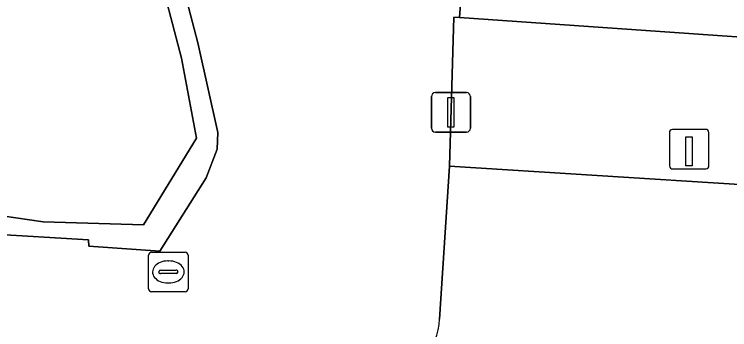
# Model space of a CAD drawing. Extents: x 161848 to 162726, y 385382 to 386521.
# Drawn here: x 162120.75 to 162138.88, y 385590.01 to 385598 of the extents above; entities that cross this region are included whole.
import ezdxf

# ---------------------------------------------------------------- set-up
doc = ezdxf.new("R2010")
doc.units = 0
for name, color, linetype in [('IMGEO_Erf', 7, 'Continuous'), ('IMGEO_Groenvoorziening', 7, 'Continuous'), ('IMGEO_Hek', 7, 'Continuous'), ('IMGEO_Kolk', 7, 'Continuous'), ('IMGEO_Laadpaal', 7, 'Continuous'), ('IMGEO_Lichtmast', 7, 'Continuous'), ('IMGEO_Parkeervlak_open', 7, 'Continuous'), ('IMGEO_Voetpad_open', 7, 'Continuous')]:
    doc.layers.add(name, color=color, linetype=linetype)

msp = doc.modelspace()

# ---------------------------------------------------------------- linework, layer by layer
at = {"layer": 'IMGEO_Erf'}
msp.add_lwpolyline([(162113.434, 385597.719), (162113.83, 385596.355), (162108.853, 385594.909), (162109.348, 385593.347), (162114.039, 385593.126), (162116.535, 385593.323), (162119.042, 385593.097), (162121.475, 385592.736), (162124.018, 385592.662), (162125.365, 385594.863), (162124.982, 385596.886), (162124.353, 385599.311), (162124.855, 385601.765)], dxfattribs=at)
at = {"layer": 'IMGEO_Groenvoorziening'}
for points in [[(162120.095, 385592.435), (162122.629, 385592.281), (162122.632, 385592.121), (162124.434, 385591.998), (162125.609, 385593.854), (162125.891, 385594.584), (162125.904, 385595.006), (162125.4, 385597.273), (162124.838, 385599.412), (162125.386, 385601.797), (162124.882, 385601.837), (162124.855, 385601.765), (162124.353, 385599.311), (162124.982, 385596.886), (162125.365, 385594.863), (162124.018, 385592.662), (162121.475, 385592.736), (162119.042, 385593.097)], [(162132.246, 385598.342), (162132.068, 385598.385), (162132.036, 385597.915), (162166.431, 385595.522)]]:
    msp.add_lwpolyline(points, dxfattribs=at)
at = {"layer": 'IMGEO_Hek'}
msp.add_lwpolyline([(162116.538, 385609.513), (162117.833, 385611.681), (162120.333, 385611.847), (162122.819, 385611.6), (162125.344, 385611.671), (162126.143, 385611.552), (162125.687, 385609.117), (162125.101, 385606.695), (162125.806, 385604.33), (162124.855, 385601.765), (162124.353, 385599.311), (162124.982, 385596.886), (162125.365, 385594.863), (162124.018, 385592.662), (162121.475, 385592.736), (162119.042, 385593.097), (162116.535, 385593.323), (162114.039, 385593.126), (162109.348, 385593.347), (162108.853, 385594.909)], dxfattribs=at)
at = {"layer": 'IMGEO_Kolk'}
for p, q in [((162124.226, 385591.969), (162125.078, 385591.969)), ((162124.151, 385591.043), (162124.151, 385591.895)), ((162125.152, 385591.895), (162125.152, 385591.043)), ((162124.639, 385591.749), (162124.664, 385591.749)), ((162124.41, 385591.463), (162124.41, 385591.475)), ((162124.848, 385591.426), (162124.45, 385591.426)), ((162124.453, 385591.512), (162124.851, 385591.512)), ((162124.894, 385591.475), (162124.894, 385591.463)), ((162124.662, 385591.189), (162124.637, 385591.189)), ((162125.078, 385590.969), (162124.226, 385590.969))]:
    msp.add_line(p, q, dxfattribs=at)
for points in [[(162124.226, 385591.969), (162125.078, 385591.969)], [(162124.151, 385591.043), (162124.151, 385591.895)], [(162125.152, 385591.895), (162125.152, 385591.043)], [(162125.078, 385590.969), (162124.226, 385590.969)]]:
    msp.add_lwpolyline(points, dxfattribs=at)
for centre, radius, start, end in [((162124.228, 385591.893), 0.0765, 91.552, 178.448), ((162124.228, 385591.893), 0.0765, 91.552, 178.448), ((162125.076, 385591.893), 0.0765, 1.552, 88.448), ((162125.076, 385591.893), 0.0765, 1.552, 88.448), ((162124.45, 385591.472), 0.0403, 85.8775, 175.7526), ((162124.447, 385591.462), 0.0366, 178.938, 274.7102), ((162124.851, 385591.469), 0.043, 264.8664, 352.4533), ((162124.855, 385591.474), 0.0386, 1.7309, 96.639), ((162124.228, 385591.045), 0.0765, 181.552, 268.448), ((162124.228, 385591.045), 0.0765, 181.552, 268.448), ((162125.076, 385591.045), 0.0765, 271.552, 358.448), ((162125.076, 385591.045), 0.0765, 271.552, 358.448)]:
    msp.add_arc(centre, radius, start, end, dxfattribs=at)
for centre, major_axis, ratio, start_param, end_param in [((162124.638, 385591.469), (-0.387, 0.002), 0.722429, 4.712389, 7.853982), ((162124.663, 385591.469), (-0.39, 0.002), 0.717154, 1.570796, 4.712389)]:
    msp.add_ellipse(centre, major_axis=major_axis, ratio=ratio, start_param=start_param, end_param=end_param, dxfattribs=at)
at = {"layer": 'IMGEO_Laadpaal'}
for p, q in [((162138.273, 385595.081), (162137.432, 385595.081)), ((162138.273, 385595.081), (162137.432, 385595.081)), ((162137.357, 385594.997), (162137.357, 385594.156)), ((162137.357, 385594.997), (162137.357, 385594.156)), ((162138.357, 385594.165), (162138.357, 385595.006)), ((162138.357, 385594.165), (162138.357, 385595.006)), ((162137.441, 385594.081), (162138.282, 385594.081)), ((162137.441, 385594.081), (162138.282, 385594.081))]:
    msp.add_line(p, q, dxfattribs=at)
msp.add_lwpolyline([(162137.772, 385594.894), (162137.932, 385594.894), (162137.932, 385594.161), (162137.772, 385594.161), (162137.772, 385594.894)], dxfattribs=at)
for centre, start, end in [((162137.435, 385595.003), 92.4484, 184.2845), ((162137.435, 385595.003), 92.4484, 184.2845), ((162138.279, 385595.003), 2.4484, 94.2845), ((162138.279, 385595.003), 2.4484, 94.2845), ((162137.435, 385594.159), 182.4484, 274.2845), ((162137.435, 385594.159), 182.4484, 274.2845), ((162138.279, 385594.159), 272.4484, 4.2845), ((162138.279, 385594.159), 272.4484, 4.2845)]:
    msp.add_arc(centre, 0.0779, start, end, dxfattribs=at)
at = {"layer": 'IMGEO_Lichtmast'}
for p, q in [((162131.421, 385596.013), (162132.211, 385596.013)), ((162132.211, 385596.013), (162131.421, 385596.013)), ((162131.321, 385595.113), (162131.321, 385595.913)), ((162131.321, 385595.913), (162131.321, 385595.113)), ((162132.311, 385595.913), (162132.311, 385595.113)), ((162132.311, 385595.113), (162132.311, 385595.913)), ((162132.211, 385595.013), (162131.421, 385595.013)), ((162131.421, 385595.013), (162132.211, 385595.013))]:
    msp.add_line(p, q, dxfattribs=at)
msp.add_lwpolyline([(162131.741, 385595.888), (162131.891, 385595.888), (162131.891, 385595.138), (162131.741, 385595.138), (162131.741, 385595.888)], dxfattribs=at)
for centre, start, end in [((162131.421, 385595.913), 90, 180), ((162131.421, 385595.913), 90, 180), ((162132.211, 385595.913), 0, 90), ((162132.211, 385595.913), 360, 90), ((162131.421, 385595.113), 180, 270), ((162131.421, 385595.113), 180, 270), ((162132.211, 385595.113), 270, 0), ((162132.211, 385595.113), 270, 0)]:
    msp.add_arc(centre, 0.1, start, end, dxfattribs=at)
at = {"layer": 'IMGEO_Parkeervlak_open'}
for points in [[(162131.783, 385594.146), (162131.524, 385590.275)], [(162161.731, 385592.844), (162146.219, 385593.832), (162143.013, 385593.444), (162131.783, 385594.146)]]:
    msp.add_lwpolyline(points, dxfattribs=at)
msp.add_arc((162130.127, 385590.286), 1.397, 271.1424, 359.5647, dxfattribs=at)
at = {"layer": 'IMGEO_Voetpad_open'}
for points in [[(162125.756, 385604.195), (162124.882, 385601.837), (162125.386, 385601.797), (162124.838, 385599.412), (162125.4, 385597.273), (162125.904, 385595.006), (162125.891, 385594.584), (162125.609, 385593.854), (162124.434, 385591.998), (162122.632, 385592.121), (162122.629, 385592.281), (162120.095, 385592.435), (162118.969, 385592.602), (162116.574, 385592.825), (162114.012, 385592.57), (162108.958, 385592.775), (162108.928, 385592.301), (162107.328, 385592.402), (162107.362, 385593.12), (162108.972, 385593.015), (162109.348, 385593.347), (162108.853, 385594.909), (162108.493, 385594.804)], [(162131.524, 385590.275), (162131.783, 385594.146), (162131.89, 385597.925), (162132.036, 385597.915), (162132.068, 385598.385)], [(162169.782, 385593.197), (162166.431, 385595.522), (162132.036, 385597.915), (162131.89, 385597.925), (162131.783, 385594.146), (162143.013, 385593.444), (162146.219, 385593.832), (162161.731, 385592.844)]]:
    msp.add_lwpolyline(points, dxfattribs=at)
msp.add_arc((162130.127, 385590.286), 1.397, 271.1424, 359.5647, dxfattribs=at)

doc.saveas('drawing.dxf')
